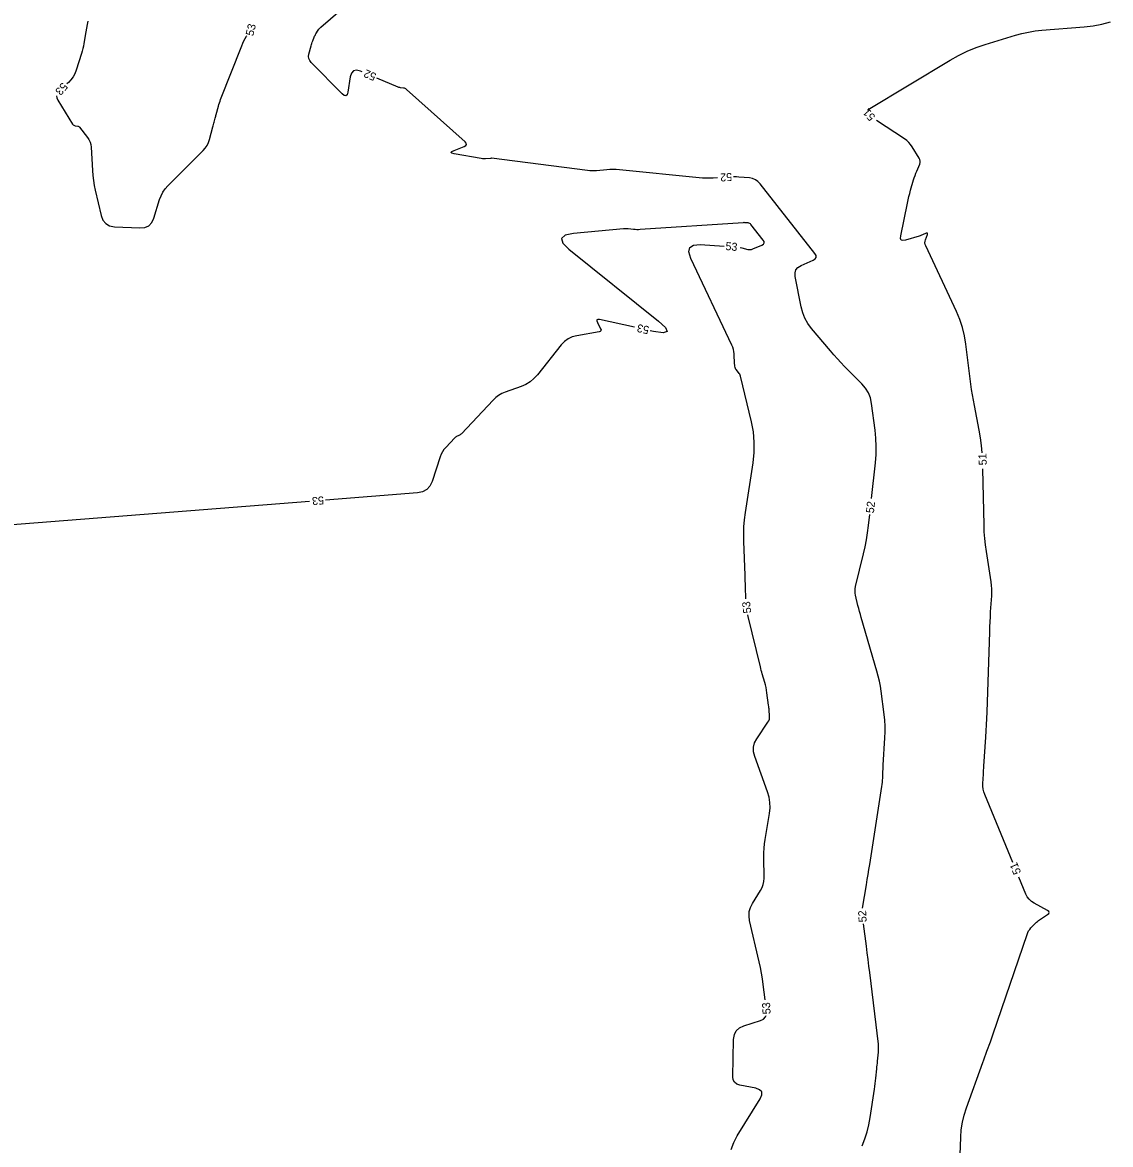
# Model space of a CAD drawing. Extents: x 2384780 to 2405861, y 547869 to 573706.
# Drawn here: x 2396308.8 to 2396580.5, y 553222 to 553502.3 of the extents above; entities that cross this region are included whole.
import ezdxf

# ---------------------------------------------------------------- set-up
doc = ezdxf.new("R2010")
doc.units = 0
doc.layers.add('Old_Level_60', color=7, linetype='Continuous')

msp = doc.modelspace()

# ---------------------------------------------------------------- linework, layer by layer
at = {"layer": 'Old_Level_60'}
for points in [[(2396325.208, 553502.65225), (2396325.014, 553501.75875), (2396324.837, 553500.862), (2396324.67675, 553499.96175), (2396324.1815, 553497.01475), (2396324.06425, 553496.38625), (2396323.9245, 553495.76275), (2396323.7625, 553495.145), (2396323.578, 553494.5325), (2396322.23875, 553490.356), (2396321.9025, 553489.49175), (2396321.46775, 553488.6895), (2396320.93475, 553487.94875), (2396320.30325, 553487.26975), (2396319.94925, 553486.9325)], [(2396393.637, 553489.962), (2396393.2555, 553490.1235), (2396392.278, 553490.381), (2396391.526, 553490.23125), (2396390.9995, 553489.67375), (2396390.6985, 553488.70875), (2396390.08375, 553484.8905), (2396389.896, 553484.2485), (2396389.596, 553483.959), (2396389.184, 553484.022), (2396388.65975, 553484.4375), (2396380.9185, 553492.33275), (2396380.5685, 553492.78225), (2396380.36225, 553493.26975), (2396380.29975, 553493.7955), (2396380.38125, 553494.35925), (2396380.93375, 553496.46025), (2396381.0195, 553496.76825), (2396381.11425, 553497.07325), (2396381.21825, 553497.37525), (2396381.33075, 553497.6745), (2396381.71375, 553498.647), (2396381.80025, 553498.85325), (2396381.8955, 553499.055), (2396381.99975, 553499.25225), (2396382.11275, 553499.44525), (2396382.70775, 553500.41025), (2396382.84225, 553500.61075), (2396382.9915, 553500.79875), (2396383.15525, 553500.97425), (2396383.3335, 553501.1375), (2396388.2125, 553505.26425)], [(2396519.85025, 553480.439), (2396519.88225, 553480.4625), (2396519.93775, 553480.501), (2396519.9945, 553480.53825), (2396520.05175, 553480.57375), (2396540.497, 553492.88225), (2396542.59325, 553494.0595), (2396544.74925, 553495.1025), (2396546.965, 553496.01175), (2396549.24075, 553496.787), (2396556.77225, 553499.101), (2396558.39475, 553499.55125), (2396560.0345, 553499.91075), (2396561.69175, 553500.1795), (2396563.36625, 553500.3575), (2396573.92875, 553501.1885), (2396576.17275, 553501.44925), (2396578.3785, 553501.8755), (2396580.5455, 553502.46725)], [(2396317.657, 553482.8505), (2396321.37525, 553476.88925), (2396321.495, 553476.73425), (2396321.638, 553476.61525), (2396321.8045, 553476.532), (2396321.99425, 553476.4845), (2396322.653, 553476.38825), (2396322.7875, 553476.35625), (2396322.90875, 553476.301), (2396323.01625, 553476.223), (2396323.11075, 553476.12175), (2396325.0785, 553473.5925), (2396325.45225, 553473.0325), (2396325.73, 553472.4365), (2396325.912, 553471.80475), (2396325.99775, 553471.137), (2396326.3195, 553465.31375), (2396326.41525, 553464.06975), (2396326.564, 553462.83325), (2396326.766, 553461.60425), (2396327.0215, 553460.383), (2396328.47775, 553454.09425), (2396328.9235, 553452.90725), (2396329.63675, 553452.041), (2396330.61725, 553451.4955), (2396331.86525, 553451.271), (2396338.1885, 553450.9775), (2396339.42325, 553451.0845), (2396340.41775, 553451.532), (2396341.17225, 553452.3195), (2396341.6865, 553453.44725), (2396343.08975, 553458.06825), (2396343.44425, 553459.026), (2396343.90675, 553459.91925), (2396344.47725, 553460.7475), (2396345.1555, 553461.511), (2396353.94125, 553470.2855), (2396354.484, 553470.90075), (2396354.93325, 553471.57), (2396355.28975, 553472.29325), (2396355.55275, 553473.07025), (2396356.39875, 553476.2115), (2396356.481, 553476.517), (2396356.56325, 553476.8225), (2396356.64575, 553477.128), (2396356.728, 553477.4335), (2396356.99675, 553478.4315), (2396357.054, 553478.64525), (2396357.11125, 553478.85925), (2396357.168, 553479.0735), (2396357.2245, 553479.2875), (2396357.768, 553481.354), (2396357.891, 553481.79475), (2396358.0265, 553482.23125), (2396358.175, 553482.66375), (2396358.3365, 553483.09175), (2396363.605, 553496.47425), (2396363.86475, 553497.0935), (2396364.15125, 553497.6995), (2396364.46425, 553498.29225), (2396364.80375, 553498.8715), (2396364.83975, 553498.92975)], [(2396482.43, 553463.4945), (2396481.30975, 553463.41925), (2396480.4325, 553463.3785), (2396479.55575, 553463.3745), (2396478.67975, 553463.40725), (2396477.80425, 553463.47675), (2396457.9145, 553465.47), (2396457.12125, 553465.5305), (2396456.328, 553465.553), (2396455.5345, 553465.53725), (2396454.74075, 553465.48325), (2396452.14775, 553465.2455), (2396451.59225, 553465.20975), (2396451.0375, 553465.2045), (2396450.48325, 553465.22975), (2396449.9295, 553465.28575), (2396425.9725, 553468.363), (2396425.94725, 553468.3655), (2396425.922, 553468.36625), (2396425.89675, 553468.36525), (2396425.87175, 553468.36275), (2396425.78925, 553468.3515), (2396425.7715, 553468.34925), (2396425.75375, 553468.34725), (2396425.736, 553468.3455), (2396425.71825, 553468.344), (2396424.475, 553468.2505), (2396424.209, 553468.23875), (2396423.94375, 553468.2435), (2396423.6795, 553468.26475), (2396423.41575, 553468.3025), (2396416.68425, 553469.48025), (2396416.0665, 553469.6415), (2396415.84725, 553469.84), (2396416.02625, 553470.07525), (2396416.60375, 553470.3475), (2396419.1415, 553471.297), (2396419.56325, 553471.5235), (2396419.741, 553471.79625), (2396419.675, 553472.115), (2396419.365, 553472.48), (2396404.781, 553485.58025), (2396404.60625, 553485.71475), (2396404.417, 553485.817), (2396404.21375, 553485.8865), (2396403.99625, 553485.9235), (2396403.26225, 553485.99175), (2396403.1065, 553486.01225), (2396402.95375, 553486.0445), (2396402.80375, 553486.0885), (2396402.657, 553486.14425), (2396397.3205, 553488.40275)], [(2396317.35525, 553483.96675), (2396317.3955, 553483.43225), (2396317.657, 553482.8505)], [(2396548.50825, 553394.8155), (2396548.34725, 553396.65525), (2396548.097, 553398.5585), (2396547.76425, 553400.4525), (2396546.54125, 553406.62525), (2396546.291, 553407.94975), (2396546.06425, 553409.27825), (2396545.86075, 553410.6105), (2396545.68075, 553411.9465), (2396544.42625, 553421.92375), (2396544.07675, 553424.03825), (2396543.56575, 553426.10625), (2396542.89325, 553428.1275), (2396542.0595, 553430.102), (2396534.384, 553446.47875), (2396534.24625, 553446.8615), (2396534.1905, 553447.2475), (2396534.217, 553447.63675), (2396534.32575, 553448.029), (2396534.8145, 553449.31525), (2396534.87225, 553449.5415), (2396534.8365, 553449.6695), (2396534.707, 553449.699), (2396534.48375, 553449.63), (2396533.56775, 553449.22925), (2396533.3705, 553449.14625), (2396533.17075, 553449.06925), (2396532.969, 553448.9985), (2396532.765, 553448.9335), (2396529.329, 553447.8945), (2396528.70375, 553447.794), (2396528.30075, 553447.9375), (2396528.11975, 553448.32525), (2396528.161, 553448.95725), (2396529.82325, 553457.19), (2396529.995, 553457.99625), (2396530.1835, 553458.79825), (2396530.38875, 553459.59625), (2396530.61075, 553460.39), (2396531.36375, 553462.97625), (2396531.533, 553463.52775), (2396531.71825, 553464.0735), (2396531.91925, 553464.6135), (2396532.136, 553465.148), (2396532.89225, 553466.93675), (2396533.00675, 553467.31625), (2396533.0255, 553467.6885), (2396532.94925, 553468.05325), (2396532.77725, 553468.41025), (2396531.02475, 553471.232), (2396530.622, 553471.81), (2396530.165, 553472.3355), (2396529.65325, 553472.80775), (2396529.087, 553473.22725), (2396522.11075, 553477.84875)], [(2396520.8395, 553383.337), (2396521.83025, 553392.288), (2396521.99525, 553394.33475), (2396522.037, 553396.38025), (2396521.9555, 553398.42475), (2396521.75075, 553400.468), (2396520.88075, 553407.1405), (2396520.59025, 553408.519), (2396520.0915, 553409.79525), (2396519.38475, 553410.969), (2396518.46975, 553412.04025), (2396514.1395, 553416.37475), (2396513.222, 553417.313), (2396512.3255, 553418.2705), (2396511.44975, 553419.24725), (2396510.59525, 553420.24325), (2396505.905, 553425.8295), (2396504.988, 553427.06875), (2396504.247, 553428.392), (2396503.682, 553429.7995), (2396503.293, 553431.29125), (2396501.819, 553438.7985), (2396501.76475, 553439.71275), (2396501.98925, 553440.481), (2396502.4925, 553441.10325), (2396503.27475, 553441.5795), (2396506.2855, 553442.89725), (2396506.79575, 553443.21375), (2396507.03625, 553443.598), (2396507.00675, 553444.0505), (2396506.70775, 553444.57125), (2396493.06025, 553462.01175), (2396492.51225, 553462.58925), (2396491.886, 553463.0215), (2396491.181, 553463.30825), (2396490.3975, 553463.45), (2396487.71025, 553463.67525), (2396487.13425, 553463.71275), (2396486.55825, 553463.72825), (2396486.4225, 553463.72675)], [(2396488.03425, 553446.09475), (2396488.04875, 553446.09225), (2396488.50425, 553445.98725), (2396489.987, 553445.60925), (2396490.30275, 553445.55475), (2396490.614, 553445.5535), (2396490.92075, 553445.60525), (2396491.22325, 553445.71025), (2396493.479, 553446.6975), (2396493.86125, 553446.9345), (2396494.0415, 553447.2225), (2396494.0195, 553447.5615), (2396493.7955, 553447.95175), (2396490.7445, 553451.8505), (2396490.60475, 553451.99775), (2396490.445, 553452.108), (2396490.26525, 553452.181), (2396490.0655, 553452.21725), (2396489.3805, 553452.2745), (2396489.2335, 553452.28425), (2396489.08675, 553452.28825), (2396488.93975, 553452.2865), (2396488.79275, 553452.2795), (2396463.064, 553450.551), (2396462.6555, 553450.532), (2396462.2475, 553450.53025), (2396461.84, 553450.5455), (2396461.4325, 553450.57775), (2396460.102, 553450.711), (2396459.81675, 553450.73275), (2396459.5315, 553450.741), (2396459.24625, 553450.73525), (2396458.961, 553450.716), (2396446.412, 553449.5645), (2396444.32225, 553449.13725), (2396443.4315, 553448.3495), (2396443.7395, 553447.20075), (2396445.24625, 553445.69125), (2396467.64525, 553427.7195), (2396469.42825, 553426.06325), (2396469.81425, 553425.07675), (2396468.8035, 553424.75975), (2396466.3955, 553425.1125), (2396465.60125, 553425.2885)], [(2396489.51475, 553358.316), (2396489.40125, 553361.34075), (2396489.374, 553362.06), (2396489.347, 553362.7795), (2396489.32, 553363.49875), (2396489.293, 553364.21825), (2396488.9755, 553372.66275), (2396488.9505, 553374.46975), (2396489.01125, 553376.272), (2396489.158, 553378.06925), (2396489.39075, 553379.86125), (2396491.307, 553392.30775), (2396491.5785, 553394.8875), (2396491.597, 553397.45675), (2396491.3625, 553400.01525), (2396490.87475, 553402.563), (2396488.13325, 553413.914), (2396488.05775, 553414.16425), (2396487.955, 553414.40075), (2396487.8255, 553414.62375), (2396487.669, 553414.83325), (2396487.05625, 553415.563), (2396486.97375, 553415.6745), (2396486.907, 553415.79375), (2396486.85625, 553415.9205), (2396486.821, 553416.05475), (2396486.7325, 553416.50575), (2396486.71525, 553416.60275), (2396486.70175, 553416.7), (2396486.69175, 553416.79775), (2396486.685, 553416.896), (2396486.558, 553419.53225), (2396486.50375, 553420.09025), (2396486.396, 553420.635), (2396486.23475, 553421.1665), (2396486.01975, 553421.6845), (2396475.76575, 553443.362), (2396475.257, 553444.96), (2396475.4755, 553446.06575), (2396476.421, 553446.6795), (2396478.09375, 553446.80075), (2396484.05225, 553446.43575)], [(2396461.69575, 553426.15275), (2396452.9595, 553428.0865), (2396452.52725, 553428.129), (2396452.29025, 553428.022), (2396452.249, 553427.7655), (2396452.403, 553427.3595), (2396453.22575, 553425.7885), (2396453.333, 553425.486), (2396453.30275, 553425.25175), (2396453.13475, 553425.086), (2396452.829, 553424.98825), (2396447.2735, 553424.04775), (2396446.13775, 553423.7535), (2396445.111, 553423.27375), (2396444.1935, 553422.6085), (2396443.38525, 553421.758), (2396437.42625, 553414.30025), (2396436.56075, 553413.3535), (2396435.59225, 553412.55025), (2396434.521, 553411.8905), (2396433.3465, 553411.37475), (2396429.342, 553409.92375), (2396428.513, 553409.5685), (2396427.742, 553409.125), (2396427.02925, 553408.59325), (2396426.37475, 553407.97275), (2396418.46125, 553399.566), (2396418.32075, 553399.43025), (2396418.16925, 553399.30975), (2396418.00675, 553399.20475), (2396417.83325, 553399.115), (2396417.24825, 553398.84675), (2396417.12675, 553398.784), (2396417.01275, 553398.71075), (2396416.90625, 553398.62675), (2396416.80725, 553398.5325), (2396414.5425, 553396.15975), (2396414.0905, 553395.63125), (2396413.7055, 553395.06275), (2396413.3875, 553394.4545), (2396413.13625, 553393.806), (2396411.1245, 553387.63125), (2396410.574, 553386.45975), (2396409.78425, 553385.592), (2396408.7555, 553385.02775), (2396407.48775, 553384.767), (2396384.4845, 553382.96125)], [(2396556.141, 553292.451), (2396549.1565, 553309.44375), (2396548.92375, 553310.10975), (2396548.7675, 553310.789), (2396548.688, 553311.4815), (2396548.68525, 553312.18725), (2396548.80125, 553314.51375), (2396548.82725, 553315.01225), (2396548.8555, 553315.5105), (2396548.886, 553316.00875), (2396548.91875, 553316.50675), (2396549.41125, 553323.75525), (2396549.50975, 553325.30875), (2396549.59425, 553326.863), (2396549.66475, 553328.418), (2396549.7215, 553329.9735), (2396550.36325, 553350.09525), (2396550.408, 553351.33425), (2396550.46375, 553352.57275), (2396550.53, 553353.81075), (2396550.607, 553355.04825), (2396550.876, 553359.08975), (2396550.90975, 553359.95475), (2396550.89575, 553360.8175), (2396550.834, 553361.67825), (2396550.7245, 553362.537), (2396549.54225, 553370.1425), (2396549.316, 553371.77475), (2396549.14375, 553373.41175), (2396549.0255, 553375.05325), (2396548.9615, 553376.7), (2396548.64425, 553390.81825)], [(2396380.49675, 553382.64825), (2396281.9725, 553374.91375), (2396280.80225, 553374.98975)], [(2396518.6295, 553281.071), (2396519.58525, 553286.899), (2396519.792, 553288.167), (2396519.99675, 553289.43525), (2396520.1995, 553290.70375), (2396520.40025, 553291.97275), (2396523.4595, 553311.41875), (2396523.534, 553311.94525), (2396523.59275, 553312.473), (2396523.635, 553313.0025), (2396523.6615, 553313.53325), (2396523.72125, 553315.27025), (2396523.7355, 553315.6425), (2396523.75225, 553316.0145), (2396523.7715, 553316.38625), (2396523.7935, 553316.758), (2396524.22025, 553323.5935), (2396524.2765, 553325.057), (2396524.26225, 553326.51825), (2396524.1775, 553327.977), (2396524.02225, 553329.43325), (2396523.257, 553335.2805), (2396523.069, 553336.5285), (2396522.8335, 553337.76625), (2396522.55025, 553338.99425), (2396522.21925, 553340.212), (2396518.29875, 553353.61225), (2396518.08025, 553354.3765), (2396517.871, 553355.1435), (2396517.67125, 553355.91275), (2396517.48075, 553356.6845), (2396516.87375, 553359.20975), (2396516.77625, 553359.75075), (2396516.744, 553360.29175), (2396516.777, 553360.83275), (2396516.8755, 553361.37375), (2396518.852, 553369.53725), (2396519.2475, 553371.2915), (2396519.5865, 553373.05575), (2396519.869, 553374.82975), (2396520.09525, 553376.61375), (2396520.39925, 553379.36125)], [(2396494.31625, 553258.1505), (2396493.8155, 553261.98575), (2396493.614, 553263.397), (2396493.37875, 553264.80225), (2396493.10975, 553266.2015), (2396492.80725, 553267.59475), (2396490.42825, 553277.947), (2396490.27575, 553279.07375), (2396490.3445, 553280.16325), (2396490.63475, 553281.21575), (2396491.14625, 553282.231), (2396493.1785, 553285.48725), (2396493.5585, 553286.20075), (2396493.8275, 553286.94525), (2396493.9855, 553287.721), (2396494.0325, 553288.528), (2396493.978, 553293.76675), (2396493.9905, 553294.8875), (2396494.05125, 553296.00475), (2396494.1605, 553297.118), (2396494.318, 553298.22775), (2396495.37725, 553304.68825), (2396495.5165, 553306.0645), (2396495.48, 553307.42475), (2396495.26775, 553308.76875), (2396494.88, 553310.0965), (2396491.692, 553318.9415), (2396491.40775, 553320.1015), (2396491.40375, 553321.22725), (2396491.68, 553322.31875), (2396492.2365, 553323.3755), (2396495.004, 553327.50625), (2396495.21075, 553327.87575), (2396495.348, 553328.26325), (2396495.41575, 553328.669), (2396495.41375, 553329.0925), (2396495.294, 553330.5055), (2396495.2665, 553330.808), (2396495.23575, 553331.11025), (2396495.2015, 553331.41225), (2396495.16375, 553331.71375), (2396494.75725, 553334.81875), (2396494.65775, 553335.48075), (2396494.53275, 553336.13725), (2396494.3825, 553336.7885), (2396494.207, 553337.43425), (2396493.59225, 553339.53575), (2396493.46325, 553339.98675), (2396493.33975, 553340.43925), (2396493.22175, 553340.893), (2396493.1095, 553341.3485), (2396490.08525, 553353.92825), (2396489.99475, 553354.35125)], [(2396542.84025, 553215.02375), (2396543.1285, 553223.81975), (2396543.263, 553225.6905), (2396543.543, 553227.53325), (2396543.96875, 553229.34775), (2396544.54, 553231.1345), (2396548.65525, 553242.46075), (2396548.91375, 553243.172), (2396549.17225, 553243.8835), (2396549.43075, 553244.59475), (2396549.68925, 553245.30625), (2396550.5335, 553247.62975), (2396550.713, 553248.12825), (2396550.89025, 553248.6275), (2396551.0645, 553249.12775), (2396551.2365, 553249.629), (2396559.6855, 553274.4735), (2396559.86525, 553274.922), (2396560.08975, 553275.3435), (2396560.35925, 553275.73775), (2396560.67375, 553276.10475), (2396561.774, 553277.2595), (2396562.01625, 553277.49925), (2396562.27075, 553277.72425), (2396562.538, 553277.934), (2396562.81775, 553278.1285), (2396564.81975, 553279.4385), (2396565.13875, 553279.71475), (2396565.2375, 553279.98125), (2396565.1165, 553280.23875), (2396564.77525, 553280.48675), (2396561.4325, 553282.29), (2396560.76725, 553282.72225), (2396560.2035, 553283.246), (2396559.7415, 553283.86125), (2396559.38125, 553284.56825), (2396557.66175, 553288.7515)], [(2396518.5145, 553221.6765), (2396519.19825, 553223.381), (2396519.76425, 553225.1195), (2396520.21225, 553226.892), (2396520.54225, 553228.6985), (2396521.602, 553235.82575), (2396521.7005, 553236.51775), (2396521.7905, 553237.211), (2396521.87225, 553237.905), (2396521.94525, 553238.60025), (2396522.1705, 553240.87275), (2396522.21875, 553241.35975), (2396522.267, 553241.8465), (2396522.31525, 553242.3335), (2396522.3635, 553242.8205), (2396522.58875, 553245.09525), (2396522.62375, 553245.5825), (2396522.63175, 553246.0695), (2396522.613, 553246.556), (2396522.5675, 553247.0425), (2396520.39925, 553264.924), (2396520.19775, 553266.57025), (2396519.9925, 553268.216), (2396519.78325, 553269.8615), (2396519.5705, 553271.50625), (2396518.83225, 553277.15775)], [(2396485.80025, 553220.7735), (2396486.45225, 553222.52125), (2396487.34725, 553224.1965), (2396493.06825, 553233.4255), (2396493.4905, 553234.38375), (2396493.4425, 553235.1385), (2396492.9245, 553235.689), (2396491.93625, 553236.03575), (2396487.94, 553236.8355), (2396487.19275, 553237.09475), (2396486.6635, 553237.52925), (2396486.3525, 553238.13925), (2396486.2595, 553238.92475), (2396486.432, 553248.23025), (2396486.6115, 553249.441), (2396487.1015, 553250.41975), (2396487.90175, 553251.16675), (2396489.01225, 553251.6815), (2396493.14625, 553252.98475), (2396493.9065, 553253.34425), (2396494.415, 553253.86425), (2396494.541, 553254.19775)]]:
    msp.add_lwpolyline(points, dxfattribs=at)

# ---------------------------------------------------------------- texts
for s, rotation, p in [('53', 76.5353222, (2396366.4785, 553498.79925)), ('52', 157.0592556, (2396397.3695, 553489.468)), ('53', 228.8253417, (2396318.8315, 553487.45025)), ('51', 131.1122, (2396521.95875, 553478.7795)), ('52', 183.3315306, (2396485.9945, 553464.7215)), ('53', 355.1038889, (2396484.3235, 553445.45775)), ('53', 167.5193778, (2396465.47125, 553426.34125)), ('51', 91.9484861, (2396549.6375, 553391.71875)), ('53', 184.4887222, (2396384.05275, 553383.9305)), ('52', 83.6837167, (2396521.434, 553379.61925)), ('53', 96.9002694, (2396490.85325, 553354.80875)), ('51', 112.3445778, (2396558.25725, 553289.93275)), ('52', 92.9667306, (2396519.65175, 553277.5645)), ('53', 93.253175, (2396495.66725, 553254.58125))]:
    msp.add_text(s, height=2, rotation=rotation, dxfattribs=at).set_placement(p)

doc.saveas('drawing.dxf')
